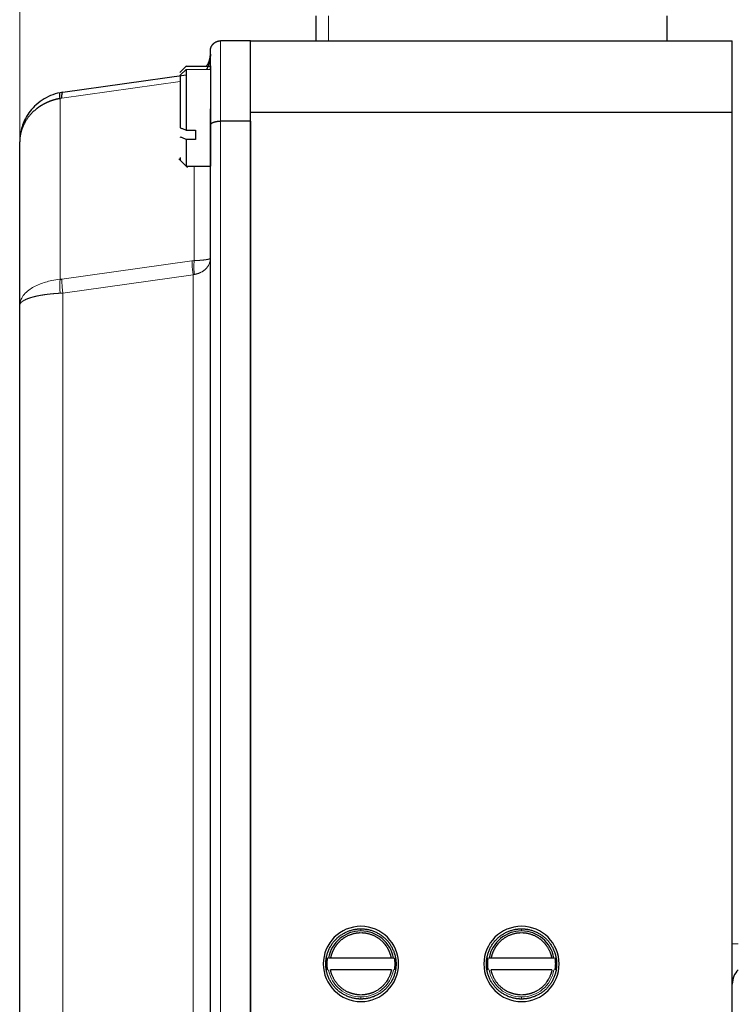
# Model space of a CAD drawing. Header units: inches. Extents: x 0 to 20790, y -12 to 14700.
# Tile 309 of 436: x 8942 to 9013, y 11415 to 11513. Entities that reach past the tile are written whole.
import ezdxf

# ---------------------------------------------------------------- set-up
doc = ezdxf.new("R2010")
doc.units = ezdxf.units.IN
doc.layers.add('1', color=7, linetype='Continuous', true_color=0xffffff)
doc.layers.add('254', color=7, linetype='Continuous', true_color=0xffffff)
doc.styles.add('latin_extended', font='simplex.shx')
doc.dimstyles.get("Standard").update_dxf_attribs({"dimtxt": 0.18, "dimasz": 0.18, "dimexe": 0.18, "dimexo": 0.0625, "dimgap": 0.09, "dimtad": 0, "dimtih": 1, "dimtoh": 1, "dimdec": 4, "dimzin": 0, "dimdsep": 46, "dimtxsty": 'Standard', "dimcen": 0.09, "dimadec": 0, "dimazin": 0, "dimtfac": 1, "dimtdec": 4, "dimtofl": 0, "dimtmove": 0, "dimatfit": 3, "dimfxl": 1, "dimtolj": 1, "dimtzin": 0, "dimarcsym": 0})

# ---------------------------------------------------------------- blocks, each defined once
blk = doc.blocks.new('_U3')
at = {"layer": '254', "color": 3, "linetype": 'Continuous', "lineweight": 13, "transparency": 16777216}
for p, q in [((8941.978, 11480.963), (8941.978, 12953.963)), ((11385.031, 10066.356), (11385.031, 12953.963)), ((9064.478, 12918.963), (11262.531, 12918.963))]:
    blk.add_line(p, q, dxfattribs=at)
at = {"layer": '254', "color": 3, "transparency": 16777216}
for points in [[(9064.478, 12939.38), (9064.478, 12898.546), (8941.978, 12918.963)], [(11262.531, 12898.546), (11262.531, 12939.38), (11385.031, 12918.963)]]:
    blk.add_solid(points, dxfattribs=at)
at = {"layer": 'Defpoints', "color": 0, "transparency": 16777216}
for p in [(11385.031, 12918.963), (8941.978, 11445.963), (11385.031, 10031.356)]:
    blk.add_point(p, dxfattribs=at)
at = {"layer": '254', "color": 2, "lineweight": 13, "transparency": 16777216, "insert": (9947.671, 13102.713), "char_height": 122.5, "attachment_point": 1, "style": 'latin_extended'}
blk.add_mtext('\\A1;2443', dxfattribs=at)

msp = doc.modelspace()

# ---------------------------------------------------------------- linework, layer by layer
at = {"layer": '1', "color": 2, "linetype": 'Continuous', "lineweight": 25}
for p, q in [((8971.478, 11513.463), (8971.478, 11510.963)), ((9006.478, 11510.963), (9006.478, 11513.463)), ((8964.978, 11510.963), (8961.978, 11510.963)), ((8964.978, 11503.863), (8964.978, 11510.963)), ((9012.978, 11503.863), (9012.978, 11510.963)), ((8960.978, 11508.102), (8960.978, 11509.963)), ((8958.581, 11508.466), (8957.928, 11507.813)), ((8958.578, 11508.102), (8958.578, 11502.07)), ((8946.282, 11505.836), (8958.578, 11507.564)), ((8946.171, 11505.242), (8946.004, 11505.214)), ((8960.978, 11502.549), (8960.978, 11504.197)), ((8964.978, 11502.963), (8961.978, 11502.963)), ((8964.978, 11388.063), (8964.978, 11503.863)), ((8964.978, 11503.863), (9012.978, 11503.863)), ((8964.978, 11502.963), (8964.978, 11388.963)), ((9012.978, 11388.063), (9012.978, 11503.863)), ((8958.578, 11502.07), (8959.478, 11502.07)), ((8960.978, 11389.377), (8960.978, 11502.549)), ((8959.478, 11501.143), (8958.578, 11501.143)), ((8958.578, 11501.143), (8958.578, 11498.463)), ((8941.978, 11484.59), (8941.978, 11500.884)), ((8957.85, 11499.191), (8958.706, 11498.335)), ((8957.978, 11499.324), (8957.978, 11499.063)), ((8958.578, 11498.463), (8960.978, 11498.463)), ((8959.145, 11489.038), (8959.368, 11489.063)), ((8946.004, 11487.196), (8946.171, 11487.215)), ((8941.978, 11407.336), (8941.978, 11484.59))]:
    msp.add_line(p, q, dxfattribs=at)
at = {"layer": '1', "color": 110, "linetype": 'Continuous', "lineweight": 13}
for p, q in [((8972.743, 11513.463), (8972.743, 11510.963)), ((8961.978, 11510.963), (8961.978, 11502.963)), ((8957.978, 11507.545), (8958.578, 11508.102)), ((8960.978, 11508.102), (8958.578, 11508.102)), ((8957.978, 11506.902), (8946.171, 11505.242)), ((8946.004, 11505.214), (8946.004, 11487.196)), ((8961.978, 11502.963), (8961.978, 11388.963)), ((8959.368, 11498.463), (8959.368, 11489.063)), ((8946.171, 11487.215), (8959.145, 11489.038)), ((8959.257, 11487.651), (8946.282, 11485.828)), ((8959.257, 11487.651), (8959.257, 11404.275)), ((8946.282, 11485.828), (8946.282, 11406.099)), ((8975.978, 11422.252), (8975.978, 11422.463)), ((8991.978, 11422.252), (8991.978, 11422.463)), ((9013.564, 11420.963), (9012.978, 11420.963)), ((8975.978, 11415.463), (8975.978, 11415.675)), ((8991.978, 11415.463), (8991.978, 11415.675))]:
    msp.add_line(p, q, dxfattribs=at)
at = {"layer": '1', "color": 2, "linetype": 'Continuous', "lineweight": 25}
for centre, radius, start, end in [((8975.978, 11418.963), 3.75, 90, 270), ((8975.978, 11418.963), 3.75, 270, 90), ((8991.978, 11418.963), 3.75, 90, 270), ((8991.978, 11418.963), 3.75, 270, 90), ((8975.978, 11418.963), 3.289, 90, 169.48735), ((8975.978, 11418.963), 3.289, 10.51265, 90), ((8991.978, 11418.963), 3.289, 90, 169.48735), ((8991.978, 11418.963), 3.289, 10.51265, 90), ((9014.978, 11416.963), 2, 135, 180)]:
    msp.add_arc(centre, radius, start, end, dxfattribs=at)
at = {"layer": '1', "color": 110, "linetype": 'Continuous', "lineweight": 13}
for centre, start, end in [((8975.978, 11418.963), 190.51272, 270), ((8975.978, 11418.963), 270, 349.48728), ((8991.978, 11418.963), 190.51272, 270), ((8991.978, 11418.963), 270, 349.48728)]:
    msp.add_arc(centre, 3.289, start, end, dxfattribs=at)
at = {"layer": '1', "color": 2, "linetype": 'Continuous', "lineweight": 25}
for points, degree, knots in [([(8960.978, 11509.963), (8960.978, 11509.968), (8960.978, 11509.978), (8960.979, 11509.993), (8960.979, 11510.007), (8960.98, 11510.021), (8960.981, 11510.035), (8960.982, 11510.049), (8960.983, 11510.062), (8960.985, 11510.075), (8960.986, 11510.088), (8960.988, 11510.101), (8960.99, 11510.114), (8960.992, 11510.126), (8960.994, 11510.138), (8960.996, 11510.15), (8960.998, 11510.162), (8961.001, 11510.173), (8961.003, 11510.184), (8961.006, 11510.195), (8961.008, 11510.206), (8961.011, 11510.216), (8961.013, 11510.226), (8961.016, 11510.236), (8961.019, 11510.246), (8961.022, 11510.255), (8961.025, 11510.264), (8961.028, 11510.273), (8961.031, 11510.282), (8961.033, 11510.291), (8961.036, 11510.299), (8961.039, 11510.307), (8961.042, 11510.315), (8961.045, 11510.322), (8961.048, 11510.33), (8961.051, 11510.337), (8961.063, 11510.368), (8961.088, 11510.42), (8961.128, 11510.491), (8961.172, 11510.556), (8961.218, 11510.615), (8961.259, 11510.659), (8961.293, 11510.691), (8961.318, 11510.715), (8961.345, 11510.737), (8961.372, 11510.759), (8961.4, 11510.779), (8961.428, 11510.799), (8961.457, 11510.817), (8961.487, 11510.834), (8961.517, 11510.851), (8961.548, 11510.866), (8961.578, 11510.88), (8961.609, 11510.893), (8961.641, 11510.905), (8961.672, 11510.915), (8961.703, 11510.925), (8961.735, 11510.933), (8961.766, 11510.941), (8961.797, 11510.947), (8961.828, 11510.952), (8961.859, 11510.956), (8961.889, 11510.959), (8961.919, 11510.962), (8961.949, 11510.963), (8961.969, 11510.963), (8961.978, 11510.963)], 3, [0, 0, 0, 0, 0.009799, 0.019458, 0.028977, 0.038354, 0.04759, 0.056682, 0.065632, 0.074438, 0.083101, 0.091619, 0.099992, 0.10822, 0.116304, 0.124242, 0.132035, 0.139682, 0.147184, 0.154541, 0.161752, 0.168818, 0.175739, 0.182516, 0.189147, 0.195634, 0.201977, 0.208176, 0.214231, 0.220143, 0.225912, 0.231539, 0.237023, 0.242364, 0.247565, 0.252624, 0.257543, 0.312984, 0.365978, 0.416471, 0.464443, 0.509902, 0.531874, 0.553807, 0.57569, 0.597511, 0.619255, 0.640907, 0.662455, 0.683883, 0.705177, 0.726322, 0.747307, 0.768116, 0.788736, 0.809156, 0.829363, 0.849345, 0.869093, 0.888595, 0.907843, 0.926828, 0.945543, 0.96398, 0.982134, 1, 1, 1, 1]), ([(8960.978, 11509.64), (8960.978, 11509.63), (8960.978, 11509.611), (8960.978, 11509.582), (8960.977, 11509.553), (8960.976, 11509.525), (8960.975, 11509.498), (8960.974, 11509.47), (8960.973, 11509.443), (8960.971, 11509.417), (8960.969, 11509.391), (8960.967, 11509.365), (8960.965, 11509.34), (8960.962, 11509.315), (8960.96, 11509.29), (8960.957, 11509.266), (8960.955, 11509.242), (8960.952, 11509.219), (8960.949, 11509.196), (8960.945, 11509.173), (8960.942, 11509.151), (8960.939, 11509.129), (8960.935, 11509.107), (8960.932, 11509.086), (8960.928, 11509.065), (8960.925, 11509.045), (8960.921, 11509.025), (8960.917, 11509.006), (8960.913, 11508.986), (8960.91, 11508.968), (8960.906, 11508.949), (8960.902, 11508.931), (8960.898, 11508.913), (8960.894, 11508.896), (8960.89, 11508.879), (8960.886, 11508.863), (8960.874, 11508.815), (8960.853, 11508.737), (8960.821, 11508.632), (8960.786, 11508.531), (8960.748, 11508.435), (8960.709, 11508.343), (8960.669, 11508.256), (8960.627, 11508.174), (8960.597, 11508.121), (8960.582, 11508.095), (8960.582, 11508.095)], 3, [0, 0, 0, 0, 0.018081, 0.035934, 0.05356, 0.070958, 0.088127, 0.105068, 0.12178, 0.138263, 0.154517, 0.170541, 0.186336, 0.201902, 0.217238, 0.232344, 0.247221, 0.261869, 0.276287, 0.290476, 0.304436, 0.318167, 0.33167, 0.344943, 0.357989, 0.370807, 0.383397, 0.395759, 0.407894, 0.419803, 0.431484, 0.44294, 0.45417, 0.465174, 0.475953, 0.486508, 0.496838, 0.567525, 0.635969, 0.702163, 0.766104, 0.827796, 0.887246, 0.944466, 0.999476, 1, 1, 1, 1]), ([(8960.605, 11508.476), (8960.626, 11508.506), (8960.677, 11508.58), (8960.75, 11508.707), (8960.822, 11508.859), (8960.866, 11508.975), (8960.889, 11509.047), (8960.896, 11509.072), (8960.904, 11509.099), (8960.911, 11509.126), (8960.919, 11509.155), (8960.926, 11509.185), (8960.933, 11509.216), (8960.94, 11509.249), (8960.946, 11509.283), (8960.952, 11509.317), (8960.958, 11509.354), (8960.963, 11509.391), (8960.967, 11509.429), (8960.971, 11509.469), (8960.974, 11509.51), (8960.977, 11509.552), (8960.978, 11509.596), (8960.978, 11509.625), (8960.978, 11509.64)], 3, [0, 0, 0, 0, 0.083233, 0.208455, 0.342461, 0.485223, 0.505762, 0.52724, 0.549658, 0.573019, 0.597326, 0.622581, 0.648786, 0.675943, 0.704054, 0.733119, 0.76314, 0.794117, 0.826049, 0.858936, 0.892777, 0.927569, 0.963312, 1, 1, 1, 1]), ([(8960.978, 11508.395), (8960.978, 11508.453), (8960.978, 11508.468), (8960.978, 11508.102)], 2, [0, 0, 0, 0.275264, 1, 1, 1]), ([(8946.171, 11505.242), (8946.171, 11505.323), (8946.175, 11505.472), (8946.189, 11505.618), (8946.21, 11505.731), (8946.238, 11505.809), (8946.267, 11505.833), (8946.282, 11505.836)], 3, [0, 0, 0, 0, 0.222222, 0.444444, 0.555556, 0.777778, 1, 1, 1, 1]), ([(8946.004, 11505.788), (8945.678, 11505.724), (8944.741, 11505.438), (8943.43, 11504.565), (8942.447, 11503.181), (8942.042, 11501.915), (8941.978, 11501.171), (8941.978, 11500.884)], 3, [0, 0, 0, 0, 0.144913, 0.425275, 0.675, 0.875, 1, 1, 1, 1]), ([(8946.004, 11505.214), (8945.993, 11505.212), (8945.971, 11505.208), (8945.938, 11505.202), (8945.906, 11505.196), (8945.873, 11505.189), (8945.84, 11505.183), (8945.807, 11505.176), (8945.774, 11505.169), (8945.741, 11505.161), (8945.708, 11505.154), (8945.675, 11505.146), (8945.642, 11505.138), (8945.609, 11505.129), (8945.575, 11505.121), (8945.542, 11505.112), (8945.509, 11505.103), (8945.476, 11505.094), (8945.442, 11505.085), (8945.409, 11505.075), (8945.375, 11505.065), (8945.342, 11505.055), (8945.309, 11505.045), (8945.275, 11505.034), (8945.242, 11505.023), (8945.208, 11505.012), (8945.175, 11505.001), (8945.141, 11504.989), (8945.108, 11504.977), (8945.074, 11504.965), (8945.041, 11504.953), (8945.008, 11504.941), (8944.974, 11504.928), (8944.941, 11504.915), (8944.908, 11504.902), (8944.874, 11504.888), (8944.841, 11504.874), (8944.808, 11504.86), (8944.775, 11504.846), (8944.742, 11504.832), (8944.709, 11504.817), (8944.676, 11504.802), (8944.643, 11504.787), (8944.61, 11504.771), (8944.577, 11504.756), (8944.545, 11504.74), (8944.512, 11504.724), (8944.479, 11504.707), (8944.447, 11504.69), (8944.415, 11504.674), (8944.382, 11504.656), (8944.35, 11504.639), (8944.318, 11504.621), (8944.286, 11504.604), (8944.254, 11504.586), (8944.223, 11504.567), (8944.191, 11504.549), (8944.159, 11504.53), (8944.128, 11504.511), (8944.097, 11504.492), (8944.066, 11504.472), (8944.035, 11504.452), (8944.004, 11504.432), (8943.973, 11504.412), (8943.942, 11504.392), (8943.912, 11504.371), (8943.882, 11504.35), (8943.852, 11504.329), (8943.822, 11504.308), (8943.792, 11504.286), (8943.762, 11504.264), (8943.733, 11504.242), (8943.703, 11504.22), (8943.674, 11504.198), (8943.645, 11504.175), (8943.617, 11504.152), (8943.547, 11504.096), (8943.44, 11504.005), (8943.302, 11503.878), (8943.174, 11503.75), (8943.055, 11503.621), (8942.943, 11503.491), (8942.837, 11503.358), (8942.737, 11503.223), (8942.644, 11503.086), (8942.557, 11502.948), (8942.477, 11502.809), (8942.423, 11502.705), (8942.389, 11502.637), (8942.374, 11502.606), (8942.359, 11502.575), (8942.344, 11502.542), (8942.329, 11502.509), (8942.315, 11502.476), (8942.3, 11502.441), (8942.285, 11502.406), (8942.27, 11502.37), (8942.255, 11502.333), (8942.241, 11502.296), (8942.227, 11502.258), (8942.212, 11502.219), (8942.198, 11502.179), (8942.185, 11502.139), (8942.171, 11502.098), (8942.158, 11502.056), (8942.145, 11502.013), (8942.132, 11501.97), (8942.12, 11501.925), (8942.107, 11501.881), (8942.096, 11501.835), (8942.084, 11501.788), (8942.073, 11501.741), (8942.063, 11501.693), (8942.053, 11501.644), (8942.044, 11501.595), (8942.035, 11501.545), (8942.026, 11501.494), (8942.018, 11501.442), (8942.011, 11501.389), (8942.004, 11501.336), (8941.999, 11501.282), (8941.993, 11501.227), (8941.989, 11501.172), (8941.985, 11501.116), (8941.982, 11501.059), (8941.98, 11501.001), (8941.979, 11500.943), (8941.978, 11500.904), (8941.978, 11500.884)], 3, [0, 0, 0, 0, 0.004758, 0.009533, 0.014325, 0.019135, 0.023962, 0.028806, 0.033667, 0.038544, 0.043438, 0.048349, 0.053276, 0.058219, 0.063179, 0.068154, 0.073146, 0.078153, 0.083175, 0.088213, 0.093266, 0.098334, 0.103418, 0.108516, 0.113628, 0.118755, 0.123897, 0.129053, 0.134222, 0.139406, 0.144603, 0.149813, 0.155037, 0.160274, 0.165524, 0.170787, 0.176063, 0.18135, 0.18665, 0.191962, 0.197286, 0.202622, 0.207969, 0.213327, 0.218697, 0.224077, 0.229468, 0.234869, 0.240281, 0.245703, 0.251134, 0.256576, 0.262026, 0.267486, 0.272955, 0.278433, 0.283919, 0.289414, 0.294917, 0.300428, 0.305947, 0.311473, 0.317007, 0.322547, 0.328095, 0.333649, 0.33921, 0.344777, 0.35035, 0.355928, 0.361512, 0.367102, 0.372696, 0.378296, 0.3839, 0.389509, 0.395121, 0.425018, 0.453976, 0.482007, 0.509226, 0.536226, 0.56308, 0.589754, 0.616219, 0.642445, 0.668401, 0.69406, 0.699541, 0.705129, 0.710825, 0.71663, 0.722543, 0.728565, 0.734697, 0.740939, 0.74729, 0.753753, 0.760326, 0.767011, 0.773807, 0.780715, 0.787735, 0.794867, 0.802112, 0.80947, 0.816941, 0.824525, 0.832222, 0.840034, 0.847958, 0.855996, 0.864149, 0.872414, 0.880794, 0.889287, 0.897894, 0.906614, 0.915447, 0.924394, 0.933453, 0.942626, 0.95191, 0.961306, 0.970813, 0.980432, 0.990161, 1, 1, 1, 1]), ([(8960.978, 11502.549), (8960.978, 11502.551), (8960.978, 11502.555), (8960.979, 11502.561), (8960.979, 11502.567), (8960.98, 11502.573), (8960.981, 11502.579), (8960.982, 11502.584), (8960.983, 11502.59), (8960.985, 11502.596), (8960.986, 11502.601), (8960.988, 11502.606), (8960.99, 11502.612), (8960.992, 11502.617), (8960.994, 11502.622), (8960.996, 11502.627), (8960.998, 11502.631), (8961.001, 11502.636), (8961.003, 11502.641), (8961.006, 11502.645), (8961.008, 11502.65), (8961.011, 11502.654), (8961.013, 11502.658), (8961.016, 11502.662), (8961.019, 11502.666), (8961.022, 11502.67), (8961.025, 11502.674), (8961.028, 11502.678), (8961.031, 11502.681), (8961.033, 11502.685), (8961.036, 11502.688), (8961.039, 11502.691), (8961.042, 11502.695), (8961.045, 11502.698), (8961.048, 11502.701), (8961.051, 11502.704), (8961.063, 11502.717), (8961.088, 11502.738), (8961.128, 11502.768), (8961.172, 11502.795), (8961.218, 11502.819), (8961.259, 11502.837), (8961.293, 11502.851), (8961.318, 11502.86), (8961.345, 11502.87), (8961.372, 11502.879), (8961.4, 11502.887), (8961.428, 11502.895), (8961.457, 11502.903), (8961.487, 11502.911), (8961.517, 11502.917), (8961.548, 11502.924), (8961.578, 11502.93), (8961.609, 11502.935), (8961.641, 11502.94), (8961.672, 11502.944), (8961.703, 11502.948), (8961.735, 11502.952), (8961.766, 11502.955), (8961.797, 11502.957), (8961.828, 11502.959), (8961.859, 11502.961), (8961.889, 11502.962), (8961.919, 11502.963), (8961.949, 11502.963), (8961.969, 11502.963), (8961.978, 11502.963)], 3, [0, 0, 0, 0, 0.009799, 0.019458, 0.028977, 0.038354, 0.04759, 0.056682, 0.065632, 0.074438, 0.083101, 0.091619, 0.099992, 0.10822, 0.116304, 0.124242, 0.132035, 0.139682, 0.147184, 0.154541, 0.161752, 0.168818, 0.175739, 0.182516, 0.189147, 0.195634, 0.201977, 0.208176, 0.214231, 0.220143, 0.225912, 0.231539, 0.237022, 0.242364, 0.247565, 0.252624, 0.257543, 0.312984, 0.365978, 0.416471, 0.464443, 0.509902, 0.531874, 0.553807, 0.57569, 0.597511, 0.619255, 0.640907, 0.662455, 0.683883, 0.705177, 0.726322, 0.747307, 0.768116, 0.788736, 0.809156, 0.829363, 0.849345, 0.869093, 0.888595, 0.907843, 0.926828, 0.945543, 0.96398, 0.982134, 1, 1, 1, 1]), ([(8957.978, 11502.296), (8958.075, 11502.259), (8958.275, 11502.184), (8958.475, 11502.109), (8958.578, 11502.07)], 3, [0, 0, 0, 0, 0.484397, 1, 1, 1, 1]), ([(8958.578, 11501.143), (8958.475, 11501.181), (8958.275, 11501.256), (8958.075, 11501.331), (8957.978, 11501.368)], 3, [0, 0, 0, 0, 0.515603, 1, 1, 1, 1]), ([(8960.978, 11501.59), (8960.978, 11500.679), (8960.978, 11499.242), (8960.978, 11498.483), (8960.978, 11498.474), (8960.978, 11498.474)], 2, [0, 0, 0, 0.331565, 0.66313, 0.994695, 1, 1, 1]), ([(8975.845, 11422.049), (8975.328, 11422.026), (8974.354, 11421.644), (8973.772, 11421.141), (8973.442, 11420.739), (8973.181, 11420.291), (8972.997, 11419.81), (8972.948, 11419.563)], 2, [0, 0, 0, 0.25, 0.5, 0.625, 0.75, 0.875, 1, 1, 1]), ([(8979.009, 11419.563), (8978.91, 11420.06), (8978.516, 11420.738), (8978.185, 11421.14), (8977.603, 11421.644), (8976.629, 11422.026), (8976.112, 11422.049)], 2, [0, 0, 0, 0.25, 0.375, 0.5, 0.75, 1, 1, 1]), ([(8991.845, 11422.049), (8991.328, 11422.026), (8990.354, 11421.644), (8989.772, 11421.141), (8989.442, 11420.739), (8989.181, 11420.291), (8988.997, 11419.81), (8988.948, 11419.563)], 2, [0, 0, 0, 0.25, 0.5, 0.625, 0.75, 0.875, 1, 1, 1]), ([(8995.009, 11419.563), (8994.91, 11420.06), (8994.516, 11420.738), (8994.185, 11421.14), (8993.603, 11421.644), (8992.629, 11422.026), (8992.112, 11422.049)], 2, [0, 0, 0, 0.25, 0.375, 0.5, 0.75, 1, 1, 1]), ([(8972.745, 11419.563), (8972.745, 11419.563), (8972.746, 11419.563), (8972.747, 11419.563), (8972.748, 11419.563), (8972.75, 11419.563), (8972.752, 11419.563), (8972.754, 11419.563), (8972.757, 11419.563), (8972.759, 11419.563), (8972.763, 11419.563), (8972.766, 11419.563), (8972.77, 11419.563), (8972.774, 11419.563), (8972.778, 11419.563), (8972.783, 11419.563), (8972.788, 11419.563), (8972.793, 11419.563), (8972.799, 11419.563), (8972.804, 11419.563), (8972.809, 11419.563), (8972.814, 11419.563), (8972.817, 11419.563), (8972.822, 11419.563), (8972.827, 11419.563), (8972.834, 11419.563), (8972.841, 11419.563), (8972.849, 11419.563), (8972.858, 11419.563), (8972.868, 11419.563), (8972.88, 11419.563), (8972.892, 11419.563), (8972.905, 11419.563), (8972.919, 11419.563), (8972.933, 11419.563), (8972.943, 11419.563), (8972.948, 11419.563)], 3, [0, 0, 0, 0, 0.0245, 0.049278, 0.074325, 0.099626, 0.125167, 0.150935, 0.176914, 0.203086, 0.229434, 0.255941, 0.282587, 0.309353, 0.336218, 0.363163, 0.390168, 0.41721, 0.44427, 0.471326, 0.498358, 0.511598, 0.527947, 0.547398, 0.569933, 0.595526, 0.624138, 0.655711, 0.690167, 0.727404, 0.767296, 0.809684, 0.85438, 0.901167, 0.949798, 1, 1, 1, 1]), ([(8979.009, 11419.563), (8979.011, 11419.563), (8979.016, 11419.563), (8979.022, 11419.563), (8979.029, 11419.563), (8979.036, 11419.563), (8979.042, 11419.563), (8979.048, 11419.563), (8979.054, 11419.563), (8979.06, 11419.563), (8979.066, 11419.563), (8979.072, 11419.563), (8979.077, 11419.563), (8979.082, 11419.563), (8979.087, 11419.563), (8979.092, 11419.563), (8979.097, 11419.563), (8979.101, 11419.563), (8979.105, 11419.563), (8979.109, 11419.563), (8979.113, 11419.563), (8979.116, 11419.563), (8979.12, 11419.563), (8979.123, 11419.563), (8979.126, 11419.563), (8979.129, 11419.563), (8979.131, 11419.563), (8979.134, 11419.563), (8979.136, 11419.563), (8979.138, 11419.563), (8979.14, 11419.563), (8979.142, 11419.563), (8979.143, 11419.563), (8979.145, 11419.563), (8979.149, 11419.563), (8979.156, 11419.563), (8979.166, 11419.563), (8979.174, 11419.563), (8979.182, 11419.563), (8979.189, 11419.563), (8979.195, 11419.563), (8979.2, 11419.563), (8979.205, 11419.563), (8979.208, 11419.563), (8979.21, 11419.563), (8979.211, 11419.563), (8979.212, 11419.563)], 3, [0, 0, 0, 0, 0.022945, 0.045597, 0.067929, 0.089915, 0.111528, 0.132745, 0.153543, 0.1739, 0.193795, 0.213209, 0.232123, 0.250522, 0.268389, 0.28571, 0.302473, 0.318665, 0.334277, 0.349298, 0.363721, 0.377537, 0.390741, 0.403326, 0.415288, 0.426624, 0.437328, 0.447399, 0.456833, 0.46563, 0.473788, 0.481305, 0.488181, 0.494414, 0.500006, 0.546848, 0.593723, 0.640524, 0.687141, 0.73347, 0.779405, 0.82485, 0.869712, 0.913907, 0.957359, 1, 1, 1, 1]), ([(8988.745, 11419.563), (8988.745, 11419.563), (8988.746, 11419.563), (8988.747, 11419.563), (8988.748, 11419.563), (8988.75, 11419.563), (8988.752, 11419.563), (8988.754, 11419.563), (8988.757, 11419.563), (8988.759, 11419.563), (8988.763, 11419.563), (8988.766, 11419.563), (8988.77, 11419.563), (8988.774, 11419.563), (8988.778, 11419.563), (8988.783, 11419.563), (8988.788, 11419.563), (8988.793, 11419.563), (8988.799, 11419.563), (8988.804, 11419.563), (8988.809, 11419.563), (8988.814, 11419.563), (8988.817, 11419.563), (8988.822, 11419.563), (8988.827, 11419.563), (8988.834, 11419.563), (8988.841, 11419.563), (8988.849, 11419.563), (8988.858, 11419.563), (8988.868, 11419.563), (8988.88, 11419.563), (8988.892, 11419.563), (8988.905, 11419.563), (8988.919, 11419.563), (8988.933, 11419.563), (8988.943, 11419.563), (8988.948, 11419.563)], 3, [0, 0, 0, 0, 0.0245, 0.049278, 0.074325, 0.099626, 0.125167, 0.150935, 0.176914, 0.203086, 0.229434, 0.255941, 0.282587, 0.309353, 0.336218, 0.363163, 0.390168, 0.41721, 0.44427, 0.471326, 0.498358, 0.511598, 0.527947, 0.547398, 0.569933, 0.595526, 0.624138, 0.655711, 0.690167, 0.727404, 0.767296, 0.809684, 0.85438, 0.901167, 0.949798, 1, 1, 1, 1]), ([(8995.009, 11419.563), (8995.011, 11419.563), (8995.016, 11419.563), (8995.022, 11419.563), (8995.029, 11419.563), (8995.036, 11419.563), (8995.042, 11419.563), (8995.048, 11419.563), (8995.054, 11419.563), (8995.06, 11419.563), (8995.066, 11419.563), (8995.072, 11419.563), (8995.077, 11419.563), (8995.082, 11419.563), (8995.087, 11419.563), (8995.092, 11419.563), (8995.097, 11419.563), (8995.101, 11419.563), (8995.105, 11419.563), (8995.109, 11419.563), (8995.113, 11419.563), (8995.116, 11419.563), (8995.12, 11419.563), (8995.123, 11419.563), (8995.126, 11419.563), (8995.129, 11419.563), (8995.131, 11419.563), (8995.134, 11419.563), (8995.136, 11419.563), (8995.138, 11419.563), (8995.14, 11419.563), (8995.142, 11419.563), (8995.143, 11419.563), (8995.145, 11419.563), (8995.149, 11419.563), (8995.156, 11419.563), (8995.166, 11419.563), (8995.174, 11419.563), (8995.182, 11419.563), (8995.189, 11419.563), (8995.195, 11419.563), (8995.2, 11419.563), (8995.205, 11419.563), (8995.208, 11419.563), (8995.21, 11419.563), (8995.211, 11419.563), (8995.212, 11419.563)], 3, [0, 0, 0, 0, 0.022945, 0.045597, 0.067929, 0.089915, 0.111528, 0.132745, 0.153543, 0.1739, 0.193795, 0.213209, 0.232123, 0.250522, 0.268389, 0.28571, 0.302473, 0.318665, 0.334277, 0.349298, 0.363721, 0.377537, 0.390741, 0.403326, 0.415288, 0.426624, 0.437328, 0.447399, 0.456833, 0.46563, 0.473788, 0.481305, 0.488181, 0.494414, 0.500006, 0.546848, 0.593723, 0.640524, 0.687141, 0.73347, 0.779405, 0.82485, 0.869712, 0.913907, 0.957359, 1, 1, 1, 1]), ([(8975.845, 11415.877), (8975.836, 11415.877), (8975.818, 11415.878), (8975.792, 11415.88), (8975.766, 11415.881), (8975.74, 11415.883), (8975.715, 11415.885), (8975.69, 11415.888), (8975.665, 11415.89), (8975.64, 11415.893), (8975.616, 11415.895), (8975.592, 11415.898), (8975.569, 11415.901), (8975.545, 11415.905), (8975.522, 11415.908), (8975.5, 11415.912), (8975.477, 11415.915), (8975.455, 11415.919), (8975.434, 11415.923), (8975.412, 11415.927), (8975.391, 11415.931), (8975.371, 11415.935), (8975.35, 11415.939), (8975.331, 11415.943), (8975.311, 11415.947), (8975.292, 11415.952), (8975.273, 11415.956), (8975.254, 11415.96), (8975.236, 11415.965), (8975.218, 11415.969), (8975.2, 11415.974), (8975.183, 11415.978), (8975.166, 11415.983), (8975.15, 11415.988), (8975.134, 11415.992), (8975.118, 11415.997), (8975.102, 11416.001), (8975.087, 11416.006), (8975.072, 11416.01), (8975.058, 11416.015), (8975.044, 11416.019), (8975.03, 11416.023), (8975.017, 11416.028), (8975.004, 11416.032), (8974.991, 11416.036), (8974.979, 11416.04), (8974.967, 11416.045), (8974.955, 11416.049), (8974.944, 11416.053), (8974.933, 11416.056), (8974.923, 11416.06), (8974.913, 11416.064), (8974.903, 11416.068), (8974.893, 11416.071), (8974.884, 11416.075), (8974.875, 11416.078), (8974.867, 11416.081), (8974.859, 11416.084), (8974.851, 11416.087), (8974.832, 11416.095), (8974.791, 11416.111), (8974.714, 11416.144), (8974.603, 11416.195), (8974.416, 11416.293), (8974.195, 11416.432), (8973.988, 11416.596), (8973.837, 11416.734), (8973.717, 11416.857), (8973.617, 11416.972), (8973.533, 11417.079), (8973.46, 11417.179), (8973.384, 11417.29), (8973.316, 11417.401), (8973.255, 11417.511), (8973.199, 11417.62), (8973.142, 11417.743), (8973.094, 11417.861), (8973.055, 11417.967), (8973.026, 11418.054), (8973.003, 11418.133), (8972.984, 11418.203), (8972.969, 11418.264), (8972.957, 11418.316), (8972.951, 11418.349), (8972.948, 11418.363)], 3, [0, 0, 0, 0, 0.006458, 0.012853, 0.019183, 0.025447, 0.031645, 0.037776, 0.04384, 0.049834, 0.055759, 0.061615, 0.067399, 0.073112, 0.078752, 0.08432, 0.089815, 0.095235, 0.100581, 0.105851, 0.111046, 0.116164, 0.121206, 0.126169, 0.131055, 0.135863, 0.140591, 0.14524, 0.14981, 0.154299, 0.158707, 0.163034, 0.16728, 0.171444, 0.175525, 0.179524, 0.18344, 0.187273, 0.191022, 0.194688, 0.198269, 0.201766, 0.205177, 0.208504, 0.211746, 0.214902, 0.217973, 0.220957, 0.223856, 0.226668, 0.229393, 0.232032, 0.234584, 0.237049, 0.239426, 0.241716, 0.243919, 0.246034, 0.248061, 0.25, 0.260566, 0.280691, 0.310479, 0.350053, 0.434826, 0.500197, 0.542174, 0.584055, 0.625774, 0.653074, 0.683165, 0.715984, 0.751449, 0.778036, 0.807805, 0.840653, 0.876458, 0.901069, 0.923283, 0.943148, 0.960711, 0.976014, 0.989098, 1, 1, 1, 1]), ([(8979.009, 11418.363), (8979.007, 11418.355), (8979.004, 11418.338), (8978.998, 11418.31), (8978.991, 11418.28), (8978.983, 11418.246), (8978.974, 11418.21), (8978.964, 11418.171), (8978.952, 11418.129), (8978.939, 11418.084), (8978.924, 11418.036), (8978.907, 11417.985), (8978.889, 11417.931), (8978.858, 11417.848), (8978.815, 11417.743), (8978.758, 11417.62), (8978.702, 11417.511), (8978.624, 11417.372), (8978.512, 11417.196), (8978.374, 11417.012), (8978.239, 11416.858), (8978.119, 11416.734), (8978.015, 11416.638), (8977.926, 11416.563), (8977.849, 11416.502), (8977.754, 11416.432), (8977.64, 11416.356), (8977.524, 11416.287), (8977.414, 11416.226), (8977.315, 11416.177), (8977.215, 11416.132), (8977.143, 11416.102), (8977.1, 11416.085), (8977.085, 11416.079), (8977.069, 11416.073), (8977.052, 11416.067), (8977.033, 11416.06), (8977.012, 11416.052), (8976.99, 11416.045), (8976.966, 11416.037), (8976.941, 11416.028), (8976.914, 11416.019), (8976.885, 11416.011), (8976.855, 11416.001), (8976.824, 11415.992), (8976.791, 11415.983), (8976.756, 11415.974), (8976.72, 11415.965), (8976.682, 11415.955), (8976.642, 11415.946), (8976.601, 11415.938), (8976.559, 11415.929), (8976.515, 11415.921), (8976.469, 11415.913), (8976.422, 11415.906), (8976.374, 11415.9), (8976.324, 11415.893), (8976.273, 11415.888), (8976.221, 11415.883), (8976.167, 11415.88), (8976.13, 11415.878), (8976.112, 11415.877)], 3, [0, 0, 0, 0, 0.006096, 0.012931, 0.020509, 0.02884, 0.037929, 0.047786, 0.058419, 0.069836, 0.082048, 0.095063, 0.10889, 0.12354, 0.159338, 0.192183, 0.221952, 0.248545, 0.308443, 0.374192, 0.415908, 0.457785, 0.49976, 0.518994, 0.542947, 0.571599, 0.60491, 0.642812, 0.669785, 0.696653, 0.7234, 0.75001, 0.753379, 0.757143, 0.7613, 0.765851, 0.770792, 0.776124, 0.781844, 0.78795, 0.794441, 0.801315, 0.808569, 0.8162, 0.824206, 0.832584, 0.84133, 0.850442, 0.859915, 0.869745, 0.879928, 0.890459, 0.901334, 0.912547, 0.924093, 0.935966, 0.948159, 0.960666, 0.97348, 0.986594, 1, 1, 1, 1]), ([(8991.845, 11415.877), (8991.836, 11415.877), (8991.818, 11415.878), (8991.792, 11415.88), (8991.766, 11415.881), (8991.74, 11415.883), (8991.715, 11415.885), (8991.69, 11415.888), (8991.665, 11415.89), (8991.64, 11415.893), (8991.616, 11415.895), (8991.592, 11415.898), (8991.569, 11415.901), (8991.545, 11415.905), (8991.522, 11415.908), (8991.5, 11415.912), (8991.477, 11415.915), (8991.455, 11415.919), (8991.434, 11415.923), (8991.412, 11415.927), (8991.391, 11415.931), (8991.371, 11415.935), (8991.35, 11415.939), (8991.331, 11415.943), (8991.311, 11415.947), (8991.292, 11415.952), (8991.273, 11415.956), (8991.254, 11415.96), (8991.236, 11415.965), (8991.218, 11415.969), (8991.2, 11415.974), (8991.183, 11415.978), (8991.166, 11415.983), (8991.15, 11415.988), (8991.134, 11415.992), (8991.118, 11415.997), (8991.102, 11416.001), (8991.087, 11416.006), (8991.072, 11416.01), (8991.058, 11416.015), (8991.044, 11416.019), (8991.03, 11416.023), (8991.017, 11416.028), (8991.004, 11416.032), (8990.991, 11416.036), (8990.979, 11416.04), (8990.967, 11416.045), (8990.955, 11416.049), (8990.944, 11416.053), (8990.933, 11416.056), (8990.923, 11416.06), (8990.913, 11416.064), (8990.903, 11416.068), (8990.893, 11416.071), (8990.884, 11416.075), (8990.875, 11416.078), (8990.867, 11416.081), (8990.859, 11416.084), (8990.851, 11416.087), (8990.832, 11416.095), (8990.791, 11416.111), (8990.714, 11416.144), (8990.603, 11416.195), (8990.416, 11416.293), (8990.195, 11416.432), (8989.988, 11416.596), (8989.837, 11416.734), (8989.717, 11416.857), (8989.617, 11416.972), (8989.533, 11417.079), (8989.46, 11417.179), (8989.384, 11417.29), (8989.316, 11417.401), (8989.255, 11417.511), (8989.199, 11417.62), (8989.142, 11417.743), (8989.094, 11417.861), (8989.055, 11417.967), (8989.026, 11418.054), (8989.003, 11418.133), (8988.984, 11418.203), (8988.969, 11418.264), (8988.957, 11418.316), (8988.951, 11418.349), (8988.948, 11418.363)], 3, [0, 0, 0, 0, 0.006458, 0.012853, 0.019183, 0.025447, 0.031645, 0.037776, 0.04384, 0.049834, 0.055759, 0.061615, 0.067399, 0.073112, 0.078752, 0.08432, 0.089815, 0.095235, 0.100581, 0.105851, 0.111046, 0.116164, 0.121206, 0.126169, 0.131055, 0.135863, 0.140591, 0.14524, 0.14981, 0.154299, 0.158707, 0.163034, 0.16728, 0.171444, 0.175525, 0.179524, 0.18344, 0.187273, 0.191022, 0.194688, 0.198269, 0.201766, 0.205177, 0.208504, 0.211746, 0.214902, 0.217973, 0.220957, 0.223856, 0.226668, 0.229393, 0.232032, 0.234584, 0.237049, 0.239426, 0.241716, 0.243919, 0.246034, 0.248061, 0.25, 0.260566, 0.280691, 0.310479, 0.350053, 0.434826, 0.500197, 0.542174, 0.584055, 0.625774, 0.653074, 0.683165, 0.715984, 0.751449, 0.778036, 0.807805, 0.840653, 0.876458, 0.901069, 0.923283, 0.943149, 0.960711, 0.976014, 0.989098, 1, 1, 1, 1]), ([(8995.009, 11418.363), (8995.007, 11418.355), (8995.004, 11418.338), (8994.998, 11418.31), (8994.991, 11418.28), (8994.983, 11418.246), (8994.974, 11418.21), (8994.964, 11418.171), (8994.952, 11418.129), (8994.939, 11418.084), (8994.924, 11418.036), (8994.907, 11417.985), (8994.889, 11417.931), (8994.858, 11417.848), (8994.815, 11417.743), (8994.758, 11417.62), (8994.702, 11417.511), (8994.624, 11417.372), (8994.512, 11417.196), (8994.374, 11417.012), (8994.239, 11416.858), (8994.119, 11416.734), (8994.015, 11416.638), (8993.926, 11416.563), (8993.849, 11416.502), (8993.754, 11416.432), (8993.64, 11416.356), (8993.524, 11416.287), (8993.414, 11416.226), (8993.315, 11416.177), (8993.215, 11416.132), (8993.143, 11416.102), (8993.1, 11416.085), (8993.085, 11416.079), (8993.069, 11416.073), (8993.052, 11416.067), (8993.033, 11416.06), (8993.012, 11416.052), (8992.99, 11416.045), (8992.966, 11416.037), (8992.941, 11416.028), (8992.914, 11416.019), (8992.885, 11416.011), (8992.855, 11416.001), (8992.824, 11415.992), (8992.791, 11415.983), (8992.756, 11415.974), (8992.72, 11415.965), (8992.682, 11415.955), (8992.642, 11415.946), (8992.601, 11415.938), (8992.559, 11415.929), (8992.515, 11415.921), (8992.469, 11415.913), (8992.422, 11415.906), (8992.374, 11415.9), (8992.324, 11415.893), (8992.273, 11415.888), (8992.221, 11415.883), (8992.167, 11415.88), (8992.13, 11415.878), (8992.112, 11415.877)], 3, [0, 0, 0, 0, 0.006096, 0.012931, 0.020509, 0.02884, 0.037929, 0.047786, 0.058419, 0.069836, 0.082048, 0.095063, 0.10889, 0.12354, 0.159338, 0.192183, 0.221952, 0.248545, 0.308443, 0.374192, 0.415908, 0.457785, 0.49976, 0.518994, 0.542947, 0.571599, 0.60491, 0.642812, 0.669785, 0.696653, 0.7234, 0.75001, 0.753379, 0.757143, 0.7613, 0.765851, 0.770792, 0.776124, 0.781844, 0.78795, 0.794441, 0.801315, 0.808569, 0.8162, 0.824206, 0.832584, 0.84133, 0.850442, 0.859915, 0.869745, 0.879928, 0.890459, 0.901334, 0.912547, 0.924093, 0.935966, 0.948159, 0.960666, 0.97348, 0.986594, 1, 1, 1, 1])]:
    msp.add_open_spline(points, degree=degree, knots=knots, dxfattribs=at)
for points, degree in [([(8964.978, 11510.963), (9012.978, 11510.963)], 1), ([(8960.978, 11508.397), (8958.578, 11508.397)], 1), ([(8960.978, 11508.102), (8960.978, 11507.735), (8960.978, 11506.323), (8960.978, 11504.519), (8960.978, 11502.501), (8960.978, 11501.59)], 2), ([(8946.282, 11505.836), (8946.189, 11505.823), (8946.096, 11505.807), (8946.004, 11505.788)], 3), ([(8946.004, 11505.214), (8945.99, 11505.332), (8945.972, 11505.539), (8945.972, 11505.737), (8945.99, 11505.786), (8946.004, 11505.788)], 3), ([(8959.478, 11502.07), (8959.478, 11501.91), (8959.478, 11501.752), (8959.478, 11501.597)], 3), ([(8959.478, 11501.597), (8959.478, 11501.442), (8959.478, 11501.29), (8959.478, 11501.143)], 3), ([(8959.368, 11487.676), (8959.331, 11487.67), (8959.294, 11487.661), (8959.257, 11487.651)], 3), ([(8975.978, 11415.463), (8975.305, 11415.464), (8973.991, 11416.005), (8973.016, 11416.971), (8972.477, 11418.275), (8972.479, 11419.648), (8973.019, 11420.953), (8973.987, 11421.922), (8975.291, 11422.463), (8975.978, 11422.463)], 2), ([(8975.978, 11422.463), (8976.665, 11422.463), (8977.968, 11421.923), (8978.937, 11420.954), (8979.477, 11419.65), (8979.48, 11418.277), (8978.942, 11416.973), (8977.967, 11416.006), (8976.652, 11415.464), (8975.978, 11415.463)], 2), ([(8991.978, 11415.463), (8991.305, 11415.464), (8989.991, 11416.005), (8989.016, 11416.971), (8988.477, 11418.275), (8988.479, 11419.648), (8989.019, 11420.953), (8989.987, 11421.922), (8991.291, 11422.463), (8991.978, 11422.463)], 2), ([(8991.978, 11422.463), (8992.665, 11422.463), (8993.968, 11421.923), (8994.937, 11420.954), (8995.477, 11419.65), (8995.48, 11418.277), (8994.942, 11416.973), (8993.967, 11416.006), (8992.652, 11415.464), (8991.978, 11415.463)], 2), ([(8972.948, 11419.563), (8979.009, 11419.563)], 1), ([(8988.948, 11419.563), (8995.009, 11419.563)], 1), ([(8979.009, 11418.363), (8972.948, 11418.363)], 1), ([(8995.009, 11418.363), (8988.948, 11418.363)], 1)]:
    msp.add_open_spline(points, degree=degree, dxfattribs=at)
for points, weights in [([(8957.978, 11507.545), (8957.978, 11506.08), (8957.978, 11502.296)], [1, 0.730173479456, 0.957499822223]), ([(8979.293, 11419.563), (8979.347, 11419.266), (8979.347, 11418.964)], [0.937074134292, 0.964097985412, 0.999865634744]), ([(8995.293, 11419.563), (8995.347, 11419.266), (8995.347, 11418.964)], [0.937074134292, 0.964097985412, 0.999865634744]), ([(8972.663, 11418.363), (8972.61, 11418.66), (8972.61, 11418.962)], [0.937074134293, 0.964097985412, 0.999865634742]), ([(8988.663, 11418.363), (8988.61, 11418.66), (8988.61, 11418.962)], [0.937074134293, 0.964097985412, 0.999865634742])]:
    msp.add_rational_spline(points, weights, degree=2, dxfattribs=at)
at = {"layer": '1', "color": 110, "linetype": 'Continuous', "lineweight": 13}
for points, knots in [([(8959.368, 11489.063), (8959.375, 11489.063), (8959.387, 11489.063), (8959.407, 11489.064), (8959.426, 11489.064), (8959.446, 11489.065), (8959.465, 11489.065), (8959.485, 11489.066), (8959.504, 11489.067), (8959.524, 11489.067), (8959.544, 11489.068), (8959.563, 11489.068), (8959.583, 11489.069), (8959.603, 11489.07), (8959.623, 11489.07), (8959.642, 11489.071), (8959.662, 11489.072), (8959.682, 11489.073), (8959.702, 11489.074), (8959.722, 11489.075), (8959.742, 11489.076), (8959.762, 11489.077), (8959.781, 11489.078), (8959.801, 11489.079), (8959.821, 11489.08), (8959.841, 11489.081), (8959.861, 11489.082), (8959.88, 11489.083), (8959.9, 11489.084), (8959.92, 11489.086), (8959.939, 11489.087), (8959.959, 11489.088), (8959.978, 11489.09), (8959.998, 11489.091), (8960.017, 11489.093), (8960.036, 11489.094), (8960.055, 11489.096), (8960.074, 11489.097), (8960.093, 11489.099), (8960.112, 11489.101), (8960.131, 11489.102), (8960.149, 11489.104), (8960.168, 11489.106), (8960.186, 11489.108), (8960.205, 11489.109), (8960.223, 11489.111), (8960.241, 11489.113), (8960.258, 11489.115), (8960.276, 11489.117), (8960.294, 11489.119), (8960.311, 11489.121), (8960.328, 11489.123), (8960.345, 11489.125), (8960.362, 11489.127), (8960.379, 11489.129), (8960.396, 11489.131), (8960.412, 11489.133), (8960.428, 11489.135), (8960.444, 11489.137), (8960.46, 11489.139), (8960.475, 11489.141), (8960.491, 11489.143), (8960.506, 11489.145), (8960.521, 11489.147), (8960.536, 11489.149), (8960.55, 11489.151), (8960.565, 11489.153), (8960.584, 11489.156), (8960.607, 11489.16), (8960.633, 11489.164), (8960.659, 11489.169), (8960.685, 11489.174), (8960.71, 11489.179), (8960.735, 11489.184), (8960.758, 11489.19), (8960.781, 11489.195), (8960.803, 11489.201), (8960.824, 11489.207), (8960.844, 11489.213), (8960.863, 11489.22), (8960.878, 11489.225), (8960.889, 11489.229), (8960.897, 11489.232), (8960.906, 11489.236), (8960.914, 11489.239), (8960.921, 11489.243), (8960.929, 11489.247), (8960.936, 11489.251), (8960.943, 11489.255), (8960.95, 11489.26), (8960.956, 11489.264), (8960.961, 11489.269), (8960.966, 11489.274), (8960.971, 11489.279), (8960.974, 11489.284), (8960.976, 11489.29), (8960.978, 11489.295), (8960.978, 11489.299), (8960.978, 11489.301)], [0, 0, 0, 0, 0.006154, 0.012353, 0.018596, 0.024885, 0.031218, 0.037597, 0.04402, 0.050488, 0.057002, 0.06356, 0.070164, 0.076812, 0.083506, 0.090244, 0.097027, 0.103854, 0.110726, 0.117643, 0.124603, 0.131608, 0.138656, 0.145748, 0.152884, 0.160063, 0.167285, 0.17455, 0.181857, 0.189207, 0.196599, 0.204033, 0.211508, 0.219025, 0.226583, 0.234181, 0.24182, 0.249499, 0.257217, 0.264976, 0.272773, 0.280609, 0.288484, 0.296397, 0.304347, 0.312336, 0.320361, 0.328423, 0.336522, 0.344657, 0.352828, 0.361034, 0.369275, 0.377551, 0.385862, 0.394207, 0.402586, 0.410998, 0.419443, 0.427921, 0.436432, 0.444974, 0.453549, 0.462156, 0.470811, 0.479554, 0.488387, 0.49731, 0.514327, 0.531739, 0.549547, 0.567753, 0.586358, 0.605364, 0.62477, 0.644578, 0.664786, 0.685395, 0.706404, 0.727811, 0.749616, 0.760395, 0.771663, 0.783419, 0.795666, 0.808406, 0.82164, 0.835368, 0.849593, 0.864314, 0.879534, 0.895251, 0.911466, 0.928179, 0.94539, 0.963098, 0.981302, 1, 1, 1, 1]), ([(8960.978, 11489.301), (8960.978, 11489.295), (8960.978, 11489.282), (8960.978, 11489.264), (8960.977, 11489.245), (8960.976, 11489.227), (8960.975, 11489.209), (8960.974, 11489.192), (8960.972, 11489.174), (8960.971, 11489.157), (8960.969, 11489.14), (8960.967, 11489.124), (8960.965, 11489.108), (8960.962, 11489.092), (8960.96, 11489.076), (8960.957, 11489.06), (8960.954, 11489.045), (8960.951, 11489.03), (8960.948, 11489.015), (8960.945, 11489.001), (8960.942, 11488.986), (8960.938, 11488.972), (8960.935, 11488.959), (8960.932, 11488.945), (8960.928, 11488.932), (8960.924, 11488.919), (8960.921, 11488.906), (8960.917, 11488.894), (8960.913, 11488.881), (8960.909, 11488.869), (8960.905, 11488.858), (8960.901, 11488.846), (8960.898, 11488.835), (8960.894, 11488.824), (8960.89, 11488.813), (8960.886, 11488.803), (8960.869, 11488.759), (8960.836, 11488.683), (8960.78, 11488.579), (8960.719, 11488.482), (8960.653, 11488.394), (8960.595, 11488.324), (8960.546, 11488.271), (8960.506, 11488.231), (8960.461, 11488.188), (8960.411, 11488.144), (8960.353, 11488.096), (8960.288, 11488.047), (8960.218, 11488), (8960.147, 11487.956), (8960.087, 11487.922), (8960.039, 11487.896), (8960.003, 11487.878), (8959.967, 11487.861), (8959.931, 11487.844), (8959.894, 11487.828), (8959.858, 11487.813), (8959.82, 11487.798), (8959.783, 11487.784), (8959.746, 11487.771), (8959.708, 11487.759), (8959.67, 11487.747), (8959.633, 11487.736), (8959.595, 11487.725), (8959.557, 11487.715), (8959.519, 11487.706), (8959.481, 11487.697), (8959.444, 11487.689), (8959.406, 11487.682), (8959.381, 11487.678), (8959.368, 11487.676)], [0, 0, 0, 0, 0.00915, 0.018181, 0.027093, 0.035885, 0.044558, 0.053112, 0.061545, 0.069858, 0.078052, 0.086125, 0.094077, 0.10191, 0.109622, 0.117214, 0.124685, 0.132037, 0.139268, 0.146378, 0.153369, 0.160239, 0.166989, 0.17362, 0.18013, 0.186521, 0.192792, 0.198944, 0.204976, 0.210889, 0.216684, 0.222359, 0.227916, 0.233354, 0.238674, 0.243876, 0.248959, 0.305151, 0.358436, 0.408807, 0.456272, 0.500858, 0.522778, 0.546093, 0.570834, 0.597372, 0.625811, 0.658563, 0.690311, 0.721017, 0.750645, 0.764827, 0.778896, 0.792853, 0.806695, 0.820422, 0.834032, 0.847525, 0.860899, 0.874153, 0.887287, 0.9003, 0.913192, 0.925961, 0.938608, 0.951132, 0.963533, 0.975811, 0.987967, 1, 1, 1, 1]), ([(8959.145, 11489.038), (8959.145, 11488.876), (8959.159, 11488.543), (8959.205, 11488.049), (8959.241, 11487.765), (8959.257, 11487.651)], [0, 0, 0, 0, 0.444444, 0.777778, 1, 1, 1, 1]), ([(8959.368, 11489.063), (8959.345, 11488.853), (8959.329, 11488.471), (8959.347, 11487.968), (8959.362, 11487.749), (8959.368, 11487.676)], [0, 0, 0, 0, 0.571429, 0.857143, 1, 1, 1, 1]), ([(8946.004, 11487.196), (8945.723, 11487.166), (8945.005, 11487.056), (8943.888, 11486.727), (8942.747, 11486.105), (8942.099, 11485.342), (8941.978, 11484.797), (8941.978, 11484.59)], [0, 0, 0, 0, 0.125, 0.325, 0.552099, 0.829835, 1, 1, 1, 1]), ([(8946.282, 11485.828), (8946.265, 11485.956), (8946.241, 11486.148), (8946.215, 11486.397), (8946.199, 11486.578), (8946.187, 11486.752), (8946.175, 11486.973), (8946.171, 11487.123), (8946.171, 11487.215)], [0, 0, 0, 0, 0.25, 0.375, 0.5, 0.625, 0.75, 1, 1, 1, 1]), ([(8946.004, 11485.809), (8945.992, 11485.808), (8945.969, 11485.807), (8945.934, 11485.805), (8945.899, 11485.803), (8945.863, 11485.801), (8945.828, 11485.799), (8945.793, 11485.797), (8945.757, 11485.795), (8945.722, 11485.793), (8945.686, 11485.79), (8945.65, 11485.788), (8945.615, 11485.785), (8945.579, 11485.783), (8945.543, 11485.78), (8945.507, 11485.777), (8945.471, 11485.774), (8945.435, 11485.771), (8945.399, 11485.768), (8945.363, 11485.765), (8945.327, 11485.762), (8945.291, 11485.759), (8945.255, 11485.756), (8945.218, 11485.752), (8945.182, 11485.749), (8945.146, 11485.745), (8945.11, 11485.742), (8945.074, 11485.738), (8945.037, 11485.734), (8945.001, 11485.73), (8944.965, 11485.726), (8944.929, 11485.722), (8944.893, 11485.718), (8944.857, 11485.714), (8944.821, 11485.71), (8944.785, 11485.705), (8944.749, 11485.701), (8944.713, 11485.696), (8944.677, 11485.692), (8944.641, 11485.687), (8944.605, 11485.683), (8944.57, 11485.678), (8944.534, 11485.673), (8944.499, 11485.668), (8944.463, 11485.663), (8944.428, 11485.658), (8944.393, 11485.653), (8944.358, 11485.647), (8944.323, 11485.642), (8944.288, 11485.637), (8944.253, 11485.631), (8944.218, 11485.625), (8944.184, 11485.62), (8944.15, 11485.614), (8944.115, 11485.608), (8944.081, 11485.602), (8944.047, 11485.596), (8944.014, 11485.59), (8943.98, 11485.584), (8943.947, 11485.578), (8943.913, 11485.572), (8943.88, 11485.565), (8943.847, 11485.559), (8943.814, 11485.553), (8943.782, 11485.546), (8943.75, 11485.539), (8943.717, 11485.533), (8943.685, 11485.526), (8943.654, 11485.519), (8943.622, 11485.512), (8943.591, 11485.505), (8943.56, 11485.498), (8943.529, 11485.49), (8943.498, 11485.483), (8943.468, 11485.476), (8943.438, 11485.468), (8943.408, 11485.461), (8943.378, 11485.453), (8943.349, 11485.446), (8943.32, 11485.438), (8943.291, 11485.43), (8943.262, 11485.422), (8943.234, 11485.414), (8943.206, 11485.406), (8943.178, 11485.398), (8943.15, 11485.39), (8943.108, 11485.377), (8943.052, 11485.36), (8942.984, 11485.338), (8942.916, 11485.315), (8942.85, 11485.291), (8942.784, 11485.267), (8942.72, 11485.241), (8942.657, 11485.215), (8942.596, 11485.189), (8942.537, 11485.161), (8942.48, 11485.133), (8942.425, 11485.104), (8942.372, 11485.074), (8942.322, 11485.043), (8942.286, 11485.019), (8942.262, 11485.003), (8942.25, 11484.994), (8942.237, 11484.985), (8942.224, 11484.975), (8942.212, 11484.965), (8942.199, 11484.955), (8942.187, 11484.945), (8942.174, 11484.934), (8942.162, 11484.924), (8942.15, 11484.912), (8942.138, 11484.901), (8942.126, 11484.89), (8942.115, 11484.878), (8942.103, 11484.866), (8942.092, 11484.854), (8942.082, 11484.841), (8942.071, 11484.828), (8942.061, 11484.815), (8942.052, 11484.802), (8942.043, 11484.788), (8942.034, 11484.775), (8942.026, 11484.761), (8942.018, 11484.746), (8942.011, 11484.732), (8942.005, 11484.717), (8941.999, 11484.702), (8941.993, 11484.687), (8941.989, 11484.671), (8941.985, 11484.656), (8941.982, 11484.64), (8941.98, 11484.623), (8941.979, 11484.607), (8941.978, 11484.596), (8941.978, 11484.59)], [0, 0, 0, 0, 0.005099, 0.01022, 0.015364, 0.020531, 0.02572, 0.030931, 0.036164, 0.041418, 0.046695, 0.051993, 0.057312, 0.062653, 0.068014, 0.073396, 0.078799, 0.084222, 0.089665, 0.095129, 0.100612, 0.106114, 0.111636, 0.117177, 0.122737, 0.128316, 0.133914, 0.139529, 0.145163, 0.150814, 0.156483, 0.162169, 0.167872, 0.173592, 0.179329, 0.185082, 0.190851, 0.196636, 0.202436, 0.208252, 0.214083, 0.219928, 0.225788, 0.231662, 0.23755, 0.243452, 0.249367, 0.255295, 0.261236, 0.267189, 0.273154, 0.279132, 0.285121, 0.291121, 0.297133, 0.303155, 0.309188, 0.31523, 0.321283, 0.327345, 0.333416, 0.339497, 0.345585, 0.351682, 0.357788, 0.3639, 0.37002, 0.376148, 0.382282, 0.388422, 0.394568, 0.400721, 0.406878, 0.413041, 0.419209, 0.425381, 0.431558, 0.437738, 0.443922, 0.45011, 0.4563, 0.462493, 0.468689, 0.474886, 0.481105, 0.487368, 0.493676, 0.509748, 0.526111, 0.542763, 0.559708, 0.576944, 0.594474, 0.612297, 0.630412, 0.64882, 0.667519, 0.686508, 0.705785, 0.725347, 0.745193, 0.750708, 0.756357, 0.762141, 0.768062, 0.774118, 0.780311, 0.786641, 0.793109, 0.799714, 0.806456, 0.813338, 0.820357, 0.827516, 0.834814, 0.842251, 0.849828, 0.857544, 0.865401, 0.873397, 0.881533, 0.88981, 0.898226, 0.906782, 0.915479, 0.924315, 0.93329, 0.942405, 0.951659, 0.961052, 0.970583, 0.980251, 0.990057, 1, 1, 1, 1]), ([(8946.282, 11485.828), (8946.272, 11485.827), (8946.251, 11485.825), (8946.22, 11485.823), (8946.189, 11485.82), (8946.158, 11485.818), (8946.127, 11485.816), (8946.096, 11485.814), (8946.065, 11485.812), (8946.034, 11485.81), (8946.014, 11485.809), (8946.004, 11485.809)], [0, 0, 0, 0, 0.111307, 0.222566, 0.333777, 0.444939, 0.556052, 0.667115, 0.778128, 0.889089, 1, 1, 1, 1]), ([(8976.112, 11422.049), (8976.068, 11422.051), (8975.978, 11422.053), (8975.889, 11422.051), (8975.845, 11422.049)], [0, 0, 0, 0, 0.499994, 1, 1, 1, 1]), ([(8992.112, 11422.049), (8992.068, 11422.051), (8991.978, 11422.053), (8991.889, 11422.051), (8991.845, 11422.049)], [0, 0, 0, 0, 0.499994, 1, 1, 1, 1]), ([(8976.112, 11415.877), (8976.068, 11415.875), (8975.978, 11415.873), (8975.889, 11415.875), (8975.845, 11415.877)], [0, 0, 0, 0, 0.500006, 1, 1, 1, 1]), ([(8992.112, 11415.877), (8992.068, 11415.875), (8991.978, 11415.873), (8991.889, 11415.875), (8991.845, 11415.877)], [0, 0, 0, 0, 0.500006, 1, 1, 1, 1])]:
    msp.add_open_spline(points, degree=3, knots=knots, dxfattribs=at)
msp.add_open_spline([(8946.004, 11485.809), (8945.99, 11485.979), (8945.972, 11486.32), (8945.972, 11486.798), (8945.99, 11487.074), (8946.004, 11487.196)], degree=3, dxfattribs=at)
at = {"layer": '1', "color": 2, "linetype": 'Continuous', "lineweight": 25}
for points, weights in [([(8972.61, 11418.962), (8972.61, 11418.963), (8972.61, 11419.266), (8972.663, 11419.563)], [0.999865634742, 0.999932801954, 0.964148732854, 0.937074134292]), ([(8988.61, 11418.962), (8988.61, 11418.963), (8988.61, 11419.266), (8988.663, 11419.563)], [0.999865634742, 0.999932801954, 0.964148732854, 0.937074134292]), ([(8979.347, 11418.964), (8979.347, 11418.964), (8979.347, 11418.661), (8979.293, 11418.363)], [0.999865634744, 0.999932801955, 0.964148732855, 0.937074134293]), ([(8995.347, 11418.964), (8995.347, 11418.964), (8995.347, 11418.661), (8995.293, 11418.363)], [0.999865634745, 0.999932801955, 0.964148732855, 0.937074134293])]:
    msp.add_rational_spline(points, weights, degree=2, knots=[0, 0, 0, 0.001871, 1, 1, 1], dxfattribs=at)

# ---------------------------------------------------------------- dimensions: what is measured, and where the dimension line sits
at = {"layer": '254', "color": 2, "linetype": 'Continuous', "lineweight": 13}
dim = msp.add_linear_dim(base=(11385.031, 12918.963), p1=(8941.978, 11445.963), p2=(11385.031, 10031.356), dimstyle='Standard', override={"dimscale": 35, "dimtxt": 3.5, "dimasz": 3.5, "dimexe": 1, "dimexo": 1, "dimgap": 1.75, "dimtad": 1, "dimtih": 1, "dimtoh": 0, "dimdec": 0, "dimlfac": 1, "dimzin": 8, "dimdsep": 46, "dimlunit": 2, "dimtxsty": 'latin_extended', "dimsah": 1, "dimse1": 0, "dimse2": 0, "dimsd1": 0, "dimsd2": 0, "dimclrd": 3, "dimclre": 3, "dimclrt": 2, "dimtol": 0, "dimtm": -0.1, "dimtfac": 0.714286, "dimtdec": 3, "dimtofl": 1, "dimtmove": 0, "dimtzin": 8, "dimlwd": 13, "dimlwe": 13}, dxfattribs=at)
dim.commit()
dim.dimension.update_dxf_attribs({"geometry": '_U3', "text_midpoint": (10163.505, 12918.963), "dimtype": 160})

doc.saveas('drawing.dxf')
